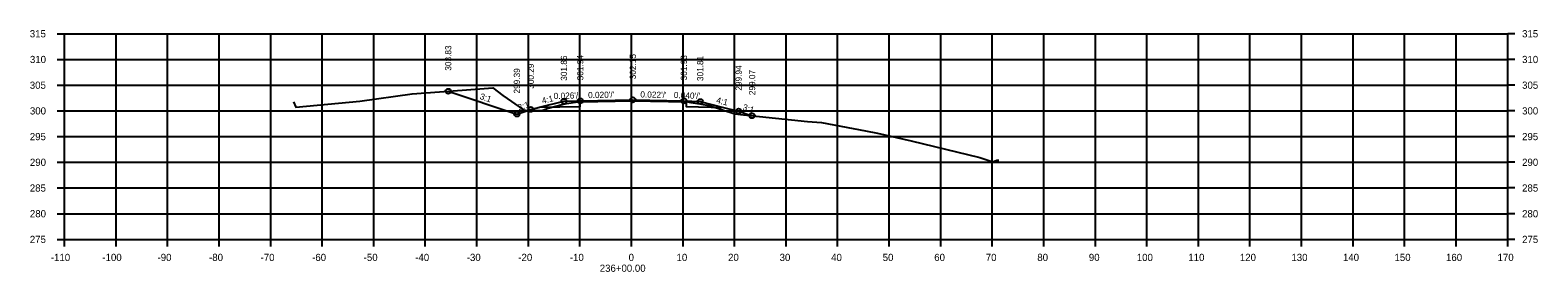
# Model space of a CAD drawing. Extents: x 4667 to 1632277, y -2100 to 724501.
# Drawn here: x 5327.2 to 5619.7, y 1528.3 to 1575.3 of the extents above; entities that cross this region are included whole.
import ezdxf

# ---------------------------------------------------------------- set-up
doc = ezdxf.new("R2010")
doc.units = 0
for name, color, linetype in [('R_Alt Surface', 7, 'Continuous'), ('R_Axis', 7, 'Continuous'), ('R_Axis Annot', 7, 'Continuous'), ('R_Exist Surface', 7, 'Continuous'), ('R_Fin Surface', 7, 'Continuous'), ('R_Fin Surface Annot', 7, 'Continuous'), ('R_Grid', 7, 'Continuous'), ('R_No Plot', 7, 'Continuous')]:
    doc.layers.add(name, color=color, linetype=linetype)

msp = doc.modelspace()

# ---------------------------------------------------------------- linework, layer by layer
at = {"layer": 'R_Alt Surface'}
msp.add_lwpolyline([(5425.97, 1560.32), (5433.91, 1560.48), (5433.91, 1561.4), (5444.1, 1561.61), (5454.46, 1561.38), (5454.46, 1560.46), (5461.67, 1560.3)], dxfattribs=at)
at = {"layer": 'R_Axis'}
for p, q in [((5332.44, 1574.63), (5333.84, 1574.63)), ((5333.84, 1534.63), (5333.84, 1574.63)), ((5613.84, 1534.63), (5613.84, 1574.63)), ((5615.24, 1574.63), (5613.84, 1574.63)), ((5332.44, 1569.63), (5333.84, 1569.63)), ((5615.24, 1569.63), (5613.84, 1569.63)), ((5332.44, 1564.63), (5333.84, 1564.63)), ((5615.24, 1564.63), (5613.84, 1564.63)), ((5332.44, 1559.63), (5333.84, 1559.63)), ((5615.24, 1559.63), (5613.84, 1559.63)), ((5332.44, 1554.63), (5333.84, 1554.63)), ((5615.24, 1554.63), (5613.84, 1554.63)), ((5332.44, 1549.63), (5333.84, 1549.63)), ((5615.24, 1549.63), (5613.84, 1549.63)), ((5332.44, 1544.63), (5333.84, 1544.63)), ((5615.24, 1544.63), (5613.84, 1544.63)), ((5332.44, 1539.63), (5333.84, 1539.63)), ((5615.24, 1539.63), (5613.84, 1539.63)), ((5332.44, 1534.63), (5333.84, 1534.63)), ((5333.84, 1534.63), (5613.84, 1534.63)), ((5333.84, 1533.23), (5333.84, 1534.63)), ((5343.84, 1533.23), (5343.84, 1534.63)), ((5353.84, 1533.23), (5353.84, 1534.63)), ((5363.84, 1533.23), (5363.84, 1534.63)), ((5373.84, 1533.23), (5373.84, 1534.63)), ((5383.84, 1533.23), (5383.84, 1534.63)), ((5393.84, 1533.23), (5393.84, 1534.63)), ((5403.84, 1533.23), (5403.84, 1534.63)), ((5413.84, 1533.23), (5413.84, 1534.63)), ((5423.84, 1533.23), (5423.84, 1534.63)), ((5433.84, 1533.23), (5433.84, 1534.63)), ((5443.84, 1533.23), (5443.84, 1534.63)), ((5453.84, 1533.23), (5453.84, 1534.63)), ((5463.84, 1533.23), (5463.84, 1534.63)), ((5473.84, 1533.23), (5473.84, 1534.63)), ((5483.84, 1533.23), (5483.84, 1534.63)), ((5493.84, 1533.23), (5493.84, 1534.63)), ((5503.84, 1533.23), (5503.84, 1534.63)), ((5513.84, 1533.23), (5513.84, 1534.63)), ((5523.84, 1533.23), (5523.84, 1534.63)), ((5533.84, 1533.23), (5533.84, 1534.63)), ((5543.84, 1533.23), (5543.84, 1534.63)), ((5553.84, 1533.23), (5553.84, 1534.63)), ((5563.84, 1533.23), (5563.84, 1534.63)), ((5573.84, 1533.23), (5573.84, 1534.63)), ((5583.84, 1533.23), (5583.84, 1534.63)), ((5593.84, 1533.23), (5593.84, 1534.63)), ((5603.84, 1533.23), (5603.84, 1534.63)), ((5613.84, 1533.23), (5613.84, 1534.63)), ((5615.24, 1534.63), (5613.84, 1534.63))]:
    msp.add_line(p, q, dxfattribs=at)
at = {"layer": 'R_Exist Surface'}
msp.add_lwpolyline([(5378.27, 1561.4), (5378.74, 1560.38), (5391.15, 1561.51), (5401.31, 1562.92), (5411.02, 1563.66), (5416.94, 1564.09), (5418.91, 1562.65), (5422.89, 1559.82), (5423.64, 1559.72), (5424.44, 1559.63), (5425.07, 1559.73), (5426.66, 1559.8), (5427.67, 1560.13), (5430.36, 1560.86), (5431.25, 1561.05), (5433.91, 1561.47), (5437.34, 1561.55), (5445.05, 1561.73), (5451.57, 1561.51), (5454.46, 1561.44), (5455.35, 1561.25), (5457.11, 1560.99), (5459.08, 1560.59), (5463.92, 1559.06), (5465.6, 1558.87), (5478, 1557.54), (5480.73, 1557.35), (5489.25, 1555.77), (5491.58, 1555.32), (5498.09, 1553.8), (5511.44, 1550.54), (5513.98, 1549.73), (5514.71, 1550.02), (5515.13, 1550.04)], dxfattribs=at)
at = {"layer": 'R_Fin Surface'}
msp.add_lwpolyline([(5408.28, 1563.45), (5421.6, 1559.01), (5424.31, 1559.92), (5425.97, 1560.32), (5430.73, 1561.49), (5433.9, 1561.57), (5444.1, 1561.78), (5454, 1561.56), (5457.17, 1561.43), (5461.67, 1560.3), (5464.63, 1559.57), (5467.24, 1558.69)], dxfattribs=at)
at = {"layer": 'R_Grid'}
for p, q in [((5333.84, 1574.63), (5613.84, 1574.63)), ((5333.84, 1534.63), (5333.84, 1574.63)), ((5343.84, 1534.63), (5343.84, 1574.63)), ((5353.84, 1534.63), (5353.84, 1574.63)), ((5363.84, 1534.63), (5363.84, 1574.63)), ((5373.84, 1534.63), (5373.84, 1574.63)), ((5383.84, 1534.63), (5383.84, 1574.63)), ((5393.84, 1534.63), (5393.84, 1574.63)), ((5403.84, 1534.63), (5403.84, 1574.63)), ((5413.84, 1534.63), (5413.84, 1574.63)), ((5423.84, 1534.63), (5423.84, 1574.63)), ((5433.84, 1534.63), (5433.84, 1574.63)), ((5443.84, 1534.63), (5443.84, 1574.63)), ((5453.84, 1534.63), (5453.84, 1574.63)), ((5463.84, 1534.63), (5463.84, 1574.63)), ((5473.84, 1534.63), (5473.84, 1574.63)), ((5483.84, 1534.63), (5483.84, 1574.63)), ((5493.84, 1534.63), (5493.84, 1574.63)), ((5503.84, 1534.63), (5503.84, 1574.63)), ((5513.84, 1534.63), (5513.84, 1574.63)), ((5523.84, 1534.63), (5523.84, 1574.63)), ((5533.84, 1534.63), (5533.84, 1574.63)), ((5543.84, 1534.63), (5543.84, 1574.63)), ((5553.84, 1534.63), (5553.84, 1574.63)), ((5563.84, 1534.63), (5563.84, 1574.63)), ((5573.84, 1534.63), (5573.84, 1574.63)), ((5583.84, 1534.63), (5583.84, 1574.63)), ((5593.84, 1534.63), (5593.84, 1574.63)), ((5603.84, 1534.63), (5603.84, 1574.63)), ((5613.84, 1534.63), (5613.84, 1574.63)), ((5333.84, 1569.63), (5613.84, 1569.63)), ((5333.84, 1564.63), (5613.84, 1564.63)), ((5333.84, 1559.63), (5613.84, 1559.63)), ((5333.84, 1554.63), (5613.84, 1554.63)), ((5333.84, 1549.63), (5613.84, 1549.63)), ((5333.84, 1544.63), (5613.84, 1544.63)), ((5333.84, 1539.63), (5613.84, 1539.63)), ((5333.84, 1534.63), (5613.84, 1534.63))]:
    msp.add_line(p, q, dxfattribs=at)
at = {"layer": 'R_No Plot'}
for centre in [(5408.28, 1563.45), (5444.1, 1561.78), (5421.6, 1559.01), (5424.31, 1559.92), (5430.73, 1561.49), (5433.9, 1561.57), (5454, 1561.56), (5457.17, 1561.43), (5464.63, 1559.57), (5467.24, 1558.69)]:
    msp.add_circle(centre, 0.5, dxfattribs=at)

# ---------------------------------------------------------------- texts
at = {"layer": 'R_Axis Annot'}
for s, p in [('315', (5327.1, 1573.93)), ('315', (5616.64, 1573.93)), ('310', (5327.12, 1568.93)), ('310', (5616.64, 1568.93)), ('305', (5327.1, 1563.93)), ('305', (5616.64, 1563.93)), ('300', (5327.12, 1558.93)), ('300', (5616.64, 1558.93)), ('295', (5327.1, 1553.93)), ('295', (5616.64, 1553.93)), ('290', (5327.12, 1548.93)), ('290', (5616.64, 1548.93)), ('285', (5327.1, 1543.93)), ('285', (5616.64, 1543.93)), ('280', (5327.12, 1538.93)), ('280', (5616.64, 1538.93)), ('275', (5327.1, 1533.93)), ('275', (5616.64, 1533.93)), ('-110', (5331.18, 1530.43)), ('-100', (5341.18, 1530.43)), ('-90', (5351.88, 1530.43)), ('-80', (5361.88, 1530.43)), ('-70', (5371.88, 1530.43)), ('-60', (5381.88, 1530.43)), ('-50', (5391.88, 1530.43)), ('-40', (5401.88, 1530.43)), ('-30', (5411.88, 1530.43)), ('-20', (5421.88, 1530.43)), ('-10', (5431.88, 1530.43)), ('0', (5443.28, 1530.43)), ('10', (5452.58, 1530.43)), ('20', (5462.58, 1530.43)), ('30', (5472.58, 1530.43)), ('40', (5482.58, 1530.43)), ('50', (5492.58, 1530.43)), ('60', (5502.58, 1530.43)), ('70', (5512.58, 1530.43)), ('80', (5522.58, 1530.43)), ('90', (5532.58, 1530.43)), ('100', (5541.88, 1530.43)), ('110', (5551.88, 1530.43)), ('120', (5561.88, 1530.43)), ('130', (5571.88, 1530.43)), ('140', (5581.88, 1530.43)), ('150', (5591.88, 1530.43)), ('160', (5601.88, 1530.43)), ('170', (5611.88, 1530.43)), ('236+00.00', (5437.68, 1528.33))]:
    msp.add_text(s, height=1.4, dxfattribs=at).set_placement(p)
at = {"layer": 'R_Fin Surface Annot'}
for s, rotation, p in [('303.83', 90, (5408.88, 1567.45)), ('300.29', 90, (5424.91, 1563.92)), ('301.86', 90, (5431.33, 1565.49)), ('301.94', 90, (5434.5, 1565.57)), ('302.15', 90, (5444.7, 1565.78)), ('301.93', 90, (5454.6, 1565.56)), ('301.81', 90, (5457.77, 1565.43)), ('299.94', 90, (5465.23, 1563.57)), ('299.39', 90, (5422.2, 1563.01)), ('299.07', 90, (5467.84, 1562.69)), ('3:1', 341.5651, (5414.31, 1561.97)), ('4:1', 13.7235, (5426.6, 1560.99)), ("0.026'/'", 1.4801, (5428.76, 1561.93)), ("0.020'/'", 1.1696, (5435.43, 1562.1)), ("0.022'/'", 358.7348, (5445.55, 1562.24)), ("0.040'/'", 357.7094, (5452.04, 1562.14)), ('4:1', 345.9638, (5460.21, 1561.19)), ('3:1', 18.4349, (5422.01, 1559.68)), ('3:1', 341.5651, (5465.3, 1559.87))]:
    msp.add_text(s, height=1.2, rotation=rotation, dxfattribs=at).set_placement(p)

doc.saveas('drawing.dxf')
